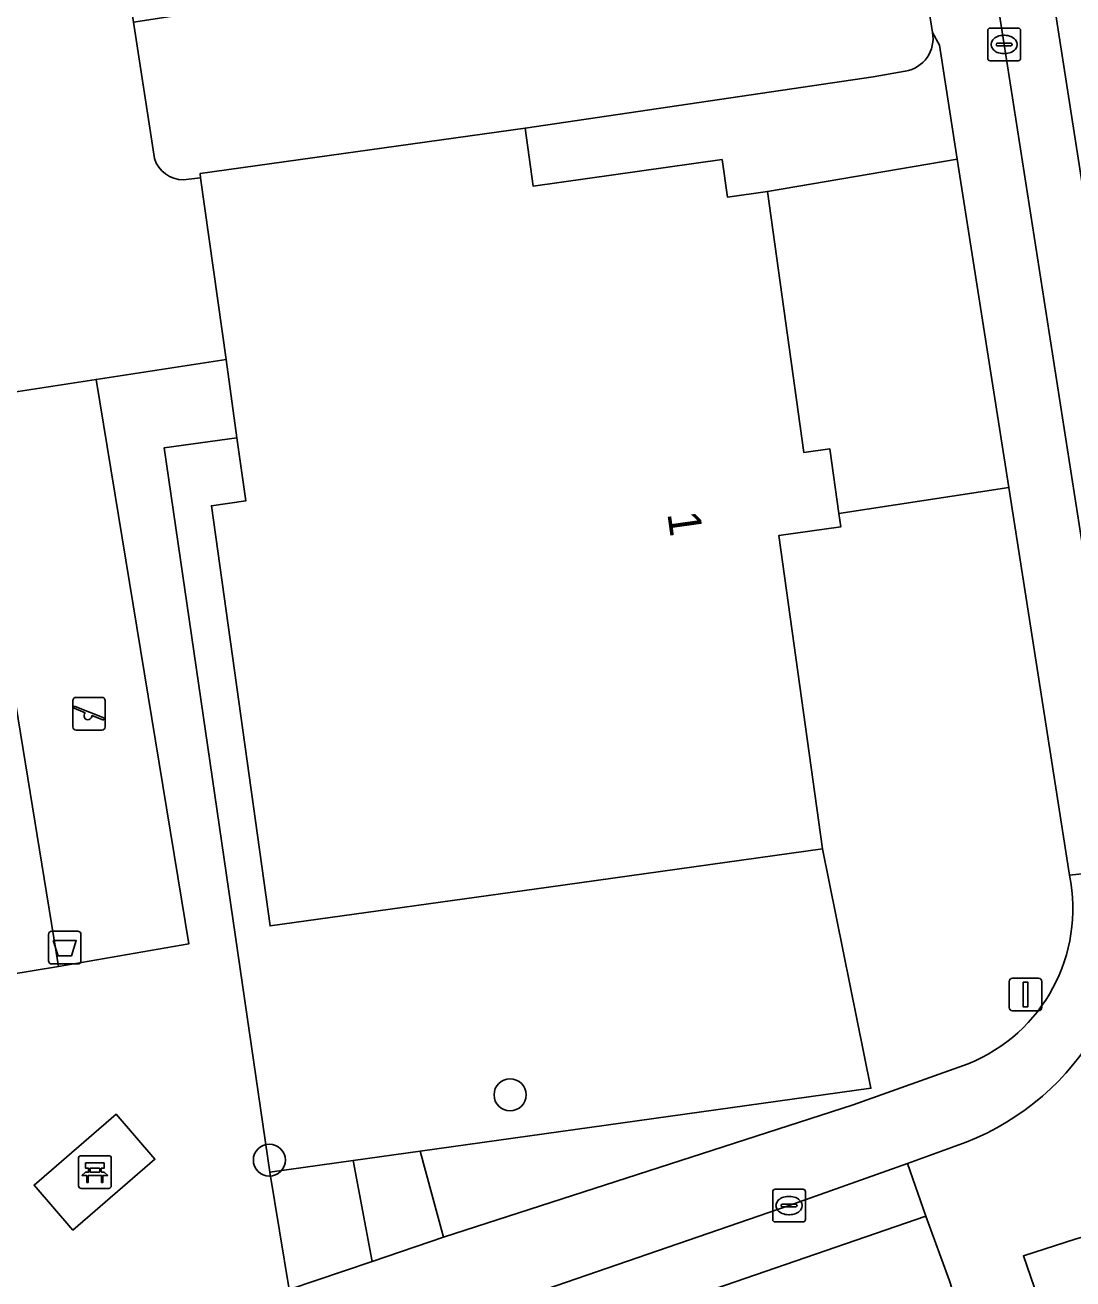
# Model space of a CAD drawing. Extents: x 160077 to 160948, y 386481 to 387498.
# Drawn here: x 160634.8 to 160666.81, y 386879.07 to 386917.38 of the extents above; entities that cross this region are included whole.
import ezdxf

# ---------------------------------------------------------------- set-up
doc = ezdxf.new("R2010")
doc.units = 0
for name, color, linetype in [('IMGEO_Afvalbak', 7, 'Continuous'), ('IMGEO_Bank', 7, 'Continuous'), ('IMGEO_Boom', 7, 'Continuous'), ('IMGEO_Erf', 7, 'Continuous'), ('IMGEO_Groenvoorziening', 7, 'Continuous'), ('IMGEO_Hek', 7, 'Continuous'), ('IMGEO_Kolk', 7, 'Continuous'), ('IMGEO_Pand', 7, 'Continuous'), ('IMGEO_Pand_nummerreeks', 7, 'Continuous'), ('IMGEO_Parkeervlak_open', 7, 'Continuous'), ('IMGEO_Rijbaan_lokaal_gesloten', 7, 'Continuous'), ('IMGEO_Rijbaan_lokaal_open', 7, 'Continuous'), ('IMGEO_Speelvoorziening', 7, 'Continuous'), ('IMGEO_Terreindeel_open', 7, 'Continuous'), ('IMGEO_Verkeersbordpaal', 7, 'Continuous'), ('IMGEO_Voetpad_open', 7, 'Continuous')]:
    doc.layers.add(name, color=color, linetype=linetype)

msp = doc.modelspace()

# ---------------------------------------------------------------- linework, layer by layer
at = {"layer": 'IMGEO_Afvalbak'}
for p, q in [((160635.52, 386888.793), (160635.52, 386889.593)), ((160635.52, 386889.593), (160635.52, 386888.793)), ((160635.62, 386889.693), (160636.41, 386889.693)), ((160636.41, 386889.693), (160635.62, 386889.693)), ((160636.51, 386889.593), (160636.51, 386888.793)), ((160636.51, 386888.793), (160636.51, 386889.593)), ((160636.41, 386888.693), (160635.62, 386888.693)), ((160635.62, 386888.693), (160636.41, 386888.693))]:
    msp.add_line(p, q, dxfattribs=at)
msp.add_lwpolyline([(160635.663, 386889.407), (160636.367, 386889.407), (160636.218, 386888.937), (160635.812, 386888.937), (160635.663, 386889.407)], dxfattribs=at)
for centre, start, end in [((160635.62, 386889.593), 90, 180), ((160635.62, 386889.593), 90, 180), ((160636.41, 386889.593), 0, 90), ((160636.41, 386889.593), 360, 90), ((160635.62, 386888.793), 180, 270), ((160635.62, 386888.793), 180, 270), ((160636.41, 386888.793), 270, 0), ((160636.41, 386888.793), 270, 0)]:
    msp.add_arc(centre, 0.1, start, end, dxfattribs=at)
at = {"layer": 'IMGEO_Bank'}
for p, q in [((160636.435, 386881.912), (160636.435, 386882.753)), ((160636.435, 386882.753), (160636.435, 386881.912)), ((160636.51, 386882.837), (160637.351, 386882.837)), ((160637.351, 386882.837), (160636.51, 386882.837)), ((160637.435, 386882.762), (160637.435, 386881.921)), ((160637.435, 386881.921), (160637.435, 386882.762)), ((160637.132, 386882.235), (160636.739, 386882.235)), ((160636.744, 386882.343), (160636.744, 386882.449)), ((160636.788, 386882.449), (160636.788, 386882.343)), ((160637.076, 386882.455), (160636.794, 386882.455)), ((160636.794, 386882.337), (160637.076, 386882.337)), ((160637.082, 386882.343), (160637.082, 386882.449)), ((160637.126, 386882.449), (160637.126, 386882.343)), ((160637.36, 386881.837), (160636.519, 386881.837)), ((160636.519, 386881.837), (160637.36, 386881.837))]:
    msp.add_line(p, q, dxfattribs=at)
for points in [[(160636.738, 386882.455), (160636.652, 386882.455), (160636.652, 386882.616), (160637.215, 386882.616), (160637.215, 386882.455), (160637.132, 386882.455)], [(160636.682, 386882.235), (160636.54, 386882.235), (160636.652, 386882.337), (160636.738, 386882.337)], [(160636.732, 386882.228), (160636.732, 386882.021), (160636.689, 386882.021), (160636.689, 386882.228)], [(160637.132, 386882.337), (160637.215, 386882.337), (160637.327, 386882.235), (160637.188, 386882.235)], [(160637.182, 386882.228), (160637.182, 386882.021), (160637.138, 386882.021), (160637.138, 386882.228)]]:
    msp.add_lwpolyline(points, dxfattribs=at)
for centre, radius, start, end in [((160636.513, 386882.759), 0.0779, 92.4484, 184.2845), ((160636.513, 386882.759), 0.0779, 92.4484, 184.2845), ((160637.357, 386882.759), 0.0779, 2.4484, 94.2845), ((160637.357, 386882.759), 0.0779, 2.4484, 94.2845), ((160636.682, 386882.228), 0.00671, 2.8957, 87.1043), ((160636.739, 386882.228), 0.00671, 92.8957, 177.1043), ((160636.737, 386882.448), 0.00671, 2.8957, 87.1043), ((160636.737, 386882.344), 0.00671, 272.8957, 357.1043), ((160636.794, 386882.448), 0.00671, 92.8957, 177.1043), ((160636.794, 386882.344), 0.00671, 182.8957, 267.1043), ((160637.076, 386882.448), 0.00671, 2.8957, 87.1043), ((160637.076, 386882.344), 0.00671, 272.8957, 357.1043), ((160637.133, 386882.448), 0.00671, 92.8957, 177.1043), ((160637.133, 386882.344), 0.00671, 182.8957, 267.1043), ((160637.131, 386882.228), 0.00671, 2.8957, 87.1043), ((160637.188, 386882.228), 0.00671, 92.8957, 177.1043), ((160636.513, 386881.915), 0.0779, 182.4484, 274.2845), ((160636.513, 386881.915), 0.0779, 182.4484, 274.2845), ((160637.357, 386881.915), 0.0779, 272.4484, 4.2845), ((160637.357, 386881.915), 0.0779, 272.4484, 4.2845)]:
    msp.add_arc(centre, radius, start, end, dxfattribs=at)
at = {"layer": 'IMGEO_Boom'}
for centre in [(160649.617, 386884.694), (160642.264, 386882.702)]:
    msp.add_circle(centre, 0.489, dxfattribs=at)
at = {"layer": 'IMGEO_Erf'}
for points in [[(160659.159, 386892.212), (160650.791, 386891.044), (160642.286, 386889.856), (160640.494, 386902.691), (160641.544, 386902.838), (160641.274, 386904.77), (160639.047, 386904.459), (160642.277, 386882.334), (160644.827, 386882.69), (160646.866, 386882.974), (160660.639, 386884.895)], [(160642.277, 386882.334), (160642.874, 386878.744), (160645.408, 386879.606), (160644.827, 386882.69)]]:
    msp.add_lwpolyline(points, close=True, dxfattribs=at)
for points in [[(160664.848, 386903.246), (160659.658, 386902.457), (160659.716, 386902.045), (160657.824, 386901.78), (160659.159, 386892.212), (160660.639, 386884.895), (160646.866, 386882.974), (160647.581, 386880.345), (160660.097, 386884.39), (160663.61, 386885.644)], [(160666.703, 386891.404), (160664.848, 386903.246)]]:
    msp.add_lwpolyline(points, dxfattribs=at)
msp.add_arc((160661.708, 386890.376), 5.099, 291.8953, 11.6349, dxfattribs=at)
at = {"layer": 'IMGEO_Groenvoorziening'}
for points in [[(160638.754, 386913.298), (160638.116, 386917.467), (160637.218, 386923.327), (160636.602, 386927.35), (160636.811, 386927.802), (160637.21, 386928.101), (160629.579, 386926.903), (160632.995, 386905.935), (160636.97, 386906.552), (160640.94, 386907.164), (160640.166, 386912.704), (160639.635, 386912.65)], [(160661.691, 386915.971), (160660.71, 386915.799), (160650.075, 386914.225), (160650.322, 386912.458), (160656.096, 386913.264), (160656.255, 386912.122), (160657.476, 386912.293), (160663.276, 386913.276), (160662.73, 386916.762), (160662.518, 386917.149)]]:
    msp.add_lwpolyline(points, dxfattribs=at)
for points in [[(160640.94, 386907.164), (160636.97, 386906.552), (160639.807, 386889.311), (160635.823, 386888.613), (160610.479, 386884.446), (160611.26, 386879.691), (160612.998, 386868.184), (160642.874, 386878.744), (160642.277, 386882.334), (160639.047, 386904.459), (160641.274, 386904.77)], [(160638.77, 386882.729), (160636.264, 386880.563), (160635.078, 386881.936), (160637.584, 386884.102)]]:
    msp.add_lwpolyline(points, close=True, dxfattribs=at)
for centre, radius, start, end in [((160661.538, 386916.958), 0.999, 278.8391, 11.0203), ((160639.636, 386913.574), 0.924, 197.3937, 269.9353)]:
    msp.add_arc(centre, radius, start, end, dxfattribs=at)
at = {"layer": 'IMGEO_Hek'}
for points in [[(160642.277, 386882.334), (160639.047, 386904.459), (160641.274, 386904.77)], [(160659.159, 386892.212), (160660.639, 386884.895), (160646.866, 386882.974)], [(160646.866, 386882.974), (160644.827, 386882.69)], [(160644.827, 386882.69), (160642.277, 386882.334)]]:
    msp.add_lwpolyline(points, dxfattribs=at)
at = {"layer": 'IMGEO_Kolk'}
for p, q in [((160664.209, 386916.357), (160664.209, 386917.209)), ((160664.284, 386917.283), (160665.136, 386917.283)), ((160664.697, 386917.063), (160664.722, 386917.063)), ((160665.21, 386917.209), (160665.21, 386916.357)), ((160664.468, 386916.777), (160664.468, 386916.789)), ((160664.906, 386916.74), (160664.508, 386916.74)), ((160664.511, 386916.826), (160664.909, 386916.826)), ((160664.952, 386916.789), (160664.952, 386916.777)), ((160665.136, 386916.283), (160664.284, 386916.283)), ((160664.72, 386916.503), (160664.695, 386916.503)), ((160657.714, 386881.813), (160658.566, 386881.813)), ((160657.639, 386880.887), (160657.639, 386881.739)), ((160658.127, 386881.593), (160658.152, 386881.593)), ((160658.64, 386881.739), (160658.64, 386880.887)), ((160657.898, 386881.307), (160657.898, 386881.319)), ((160658.336, 386881.27), (160657.938, 386881.27)), ((160657.941, 386881.356), (160658.339, 386881.356)), ((160658.15, 386881.033), (160658.125, 386881.033)), ((160658.382, 386881.319), (160658.382, 386881.307)), ((160658.566, 386880.813), (160657.714, 386880.813))]:
    msp.add_line(p, q, dxfattribs=at)
for points in [[(160664.209, 386916.357), (160664.209, 386917.209)], [(160664.284, 386917.283), (160665.136, 386917.283)], [(160665.21, 386917.209), (160665.21, 386916.357)], [(160665.136, 386916.283), (160664.284, 386916.283)], [(160657.714, 386881.813), (160658.566, 386881.813)], [(160657.639, 386880.887), (160657.639, 386881.739)], [(160658.64, 386881.739), (160658.64, 386880.887)], [(160658.566, 386880.813), (160657.714, 386880.813)]]:
    msp.add_lwpolyline(points, dxfattribs=at)
for centre, radius, start, end in [((160664.286, 386917.207), 0.0765, 91.552, 178.448), ((160664.286, 386917.207), 0.0765, 91.552, 178.448), ((160665.134, 386917.207), 0.0765, 1.552, 88.448), ((160665.134, 386917.207), 0.0765, 1.552, 88.448), ((160664.508, 386916.786), 0.0403, 85.8775, 175.7526), ((160664.505, 386916.776), 0.0366, 178.938, 274.7102), ((160664.909, 386916.783), 0.043, 264.8664, 352.4533), ((160664.913, 386916.788), 0.0386, 1.7309, 96.639), ((160664.286, 386916.359), 0.0765, 181.552, 268.448), ((160664.286, 386916.359), 0.0765, 181.552, 268.448), ((160665.134, 386916.359), 0.0765, 271.552, 358.448), ((160665.134, 386916.359), 0.0765, 271.552, 358.448), ((160657.716, 386881.737), 0.0765, 91.552, 178.448), ((160657.716, 386881.737), 0.0765, 91.552, 178.448), ((160658.564, 386881.737), 0.0765, 1.552, 88.448), ((160658.564, 386881.737), 0.0765, 1.552, 88.448), ((160657.938, 386881.316), 0.0403, 85.8775, 175.7526), ((160657.935, 386881.306), 0.0366, 178.938, 274.7102), ((160658.339, 386881.313), 0.043, 264.8664, 352.4533), ((160658.343, 386881.318), 0.0386, 1.7309, 96.639), ((160657.716, 386880.889), 0.0765, 181.552, 268.448), ((160657.716, 386880.889), 0.0765, 181.552, 268.448), ((160658.564, 386880.889), 0.0765, 271.552, 358.448), ((160658.564, 386880.889), 0.0765, 271.552, 358.448)]:
    msp.add_arc(centre, radius, start, end, dxfattribs=at)
for centre, major_axis, ratio, start_param, end_param in [((160664.696, 386916.783), (-0.387, 0.002), 0.722429, 4.712389, 7.853982), ((160664.721, 386916.783), (-0.39, 0.002), 0.717154, 1.570796, 4.712389), ((160658.126, 386881.313), (-0.387, 0.002), 0.722429, 4.712389, 7.853982), ((160658.151, 386881.313), (-0.39, 0.002), 0.717154, 1.570796, 4.712389)]:
    msp.add_ellipse(centre, major_axis=major_axis, ratio=ratio, start_param=start_param, end_param=end_param, dxfattribs=at)
at = {"layer": 'IMGEO_Pand'}
msp.add_lwpolyline([(160657.476, 386912.293), (160656.255, 386912.122), (160656.096, 386913.264), (160650.322, 386912.458), (160650.075, 386914.225), (160640.147, 386912.839), (160640.166, 386912.704), (160640.94, 386907.164), (160641.274, 386904.77), (160641.544, 386902.838), (160640.494, 386902.691), (160642.286, 386889.856), (160650.791, 386891.044), (160659.159, 386892.212), (160657.824, 386901.78), (160659.716, 386902.045), (160659.658, 386902.457), (160659.382, 386904.432), (160658.589, 386904.321)], close=True, dxfattribs=at)
at = {"layer": 'IMGEO_Parkeervlak_open'}
for points in [[(160662.518, 386917.149), (160661.892, 386921.134), (160638.116, 386917.467), (160638.754, 386913.298)], [(160660.71, 386915.799), (160661.691, 386915.971)], [(160639.635, 386912.65), (160640.166, 386912.704), (160640.147, 386912.839), (160650.075, 386914.225), (160660.71, 386915.799)]]:
    msp.add_lwpolyline(points, dxfattribs=at)
for centre, radius, start, end in [((160661.538, 386916.958), 0.999, 278.8391, 11.0203), ((160639.636, 386913.574), 0.924, 197.3937, 269.9353)]:
    msp.add_arc(centre, radius, start, end, dxfattribs=at)
at = {"layer": 'IMGEO_Rijbaan_lokaal_gesloten'}
msp.add_lwpolyline([(160645.848, 387048.796), (160644.138, 387048.521), (160646.46, 387033.502), (160647.235, 387028.489), (160647.328, 387027.89), (160662.549, 386930.569), (160663.045, 386927.404), (160664.053, 386920.974), (160664.71, 386916.783), (160667.718, 386897.56), (160668.258, 386893.981), (160669.948, 386894.233)], close=True, dxfattribs=at)
for points in [[(160662.322, 386880.985), (160661.757, 386882.595), (160658.14, 386881.313), (160622.287, 386868.977), (160603.455, 386862.503), (160602.068, 386862.029), (160601.058, 386861.677), (160599.927, 386861.292)], [(160598.113, 386858.924), (160602.615, 386860.432), (160662.322, 386880.985)], [(160668.097, 386880.628), (160666.911, 386880.3), (160665.296, 386879.773), (160665.847, 386878.174), (160667.042, 386878.632), (160668.461, 386879.051)]]:
    msp.add_lwpolyline(points, dxfattribs=at)
at = {"layer": 'IMGEO_Rijbaan_lokaal_open'}
msp.add_lwpolyline([(160648.402, 387049.206), (160645.848, 387048.796), (160669.948, 386894.233), (160672.534, 386894.617)], close=True, dxfattribs=at)
for points in [[(160663.217, 386883.125), (160661.757, 386882.595), (160662.322, 386880.985), (160663.045, 386879.01), (160663.55, 386877.417), (160665.847, 386878.174), (160665.296, 386879.773), (160666.911, 386880.3), (160668.097, 386880.628)], [(160663.045, 386879.01), (160662.322, 386880.985), (160602.615, 386860.432), (160598.113, 386858.924)]]:
    msp.add_lwpolyline(points, dxfattribs=at)
msp.add_arc((160660.597, 386890.752), 8.064, 288.9586, 6.0859, dxfattribs=at)
at = {"layer": 'IMGEO_Speelvoorziening'}
for p, q in [((160636.26, 386895.938), (160636.26, 386896.738)), ((160636.26, 386896.738), (160636.26, 386895.938)), ((160636.36, 386896.838), (160637.15, 386896.838)), ((160637.15, 386896.838), (160636.36, 386896.838)), ((160637.25, 386896.738), (160637.25, 386895.938)), ((160637.25, 386895.938), (160637.25, 386896.738)), ((160636.643, 386896.366), (160636.304, 386896.503)), ((160636.329, 386896.563), (160637.205, 386896.21)), ((160637.181, 386896.15), (160636.841, 386896.287)), ((160637.15, 386895.838), (160636.36, 386895.838)), ((160636.36, 386895.838), (160637.15, 386895.838))]:
    msp.add_line(p, q, dxfattribs=at)
for centre, radius, start, end in [((160636.36, 386896.738), 0.1, 90, 180), ((160636.36, 386896.738), 0.1, 90, 180), ((160637.15, 386896.738), 0.1, 0, 90), ((160637.15, 386896.738), 0.1, 360, 90), ((160636.317, 386896.533), 0.0327, 68.078, 248.078), ((160636.722, 386896.276), 0.12, 130.9928, 5.1632), ((160637.193, 386896.18), 0.0327, 248.078, 68.078), ((160636.36, 386895.938), 0.1, 180, 270), ((160636.36, 386895.938), 0.1, 180, 270), ((160637.15, 386895.938), 0.1, 270, 0), ((160637.15, 386895.938), 0.1, 270, 0)]:
    msp.add_arc(centre, radius, start, end, dxfattribs=at)
at = {"layer": 'IMGEO_Terreindeel_open'}
for points in [[(160632.995, 386905.935), (160635.823, 386888.613), (160639.807, 386889.311), (160636.97, 386906.552)], [(160636.264, 386880.563), (160638.77, 386882.729), (160637.584, 386884.102), (160635.078, 386881.936)]]:
    msp.add_lwpolyline(points, close=True, dxfattribs=at)
at = {"layer": 'IMGEO_Verkeersbordpaal'}
for p, q in [((160664.867, 386887.359), (160664.867, 386888.159)), ((160664.867, 386888.159), (160664.867, 386887.359)), ((160664.967, 386888.259), (160665.757, 386888.259)), ((160665.757, 386888.259), (160664.967, 386888.259)), ((160665.857, 386888.159), (160665.857, 386887.359)), ((160665.857, 386887.359), (160665.857, 386888.159)), ((160665.757, 386887.259), (160664.967, 386887.259)), ((160664.967, 386887.259), (160665.757, 386887.259))]:
    msp.add_line(p, q, dxfattribs=at)
msp.add_lwpolyline([(160665.287, 386888.134), (160665.437, 386888.134), (160665.437, 386887.384), (160665.287, 386887.384), (160665.287, 386888.134)], dxfattribs=at)
for centre, start, end in [((160664.967, 386888.159), 90, 180), ((160664.967, 386888.159), 90, 180), ((160665.757, 386888.159), 0, 90), ((160665.757, 386888.159), 360, 90), ((160664.967, 386887.359), 180, 270), ((160664.967, 386887.359), 180, 270), ((160665.757, 386887.359), 270, 0), ((160665.757, 386887.359), 270, 0)]:
    msp.add_arc(centre, 0.1, start, end, dxfattribs=at)
at = {"layer": 'IMGEO_Voetpad_open'}
for points in [[(160647.931, 387011.797), (160649.771, 386999.952), (160659.182, 386939.374), (160659.595, 386936.766), (160659.613, 386936.631), (160660.393, 386930.684), (160660.405, 386930.591), (160660.967, 386927.018), (160661.892, 386921.134), (160662.518, 386917.149), (160662.73, 386916.762), (160663.276, 386913.276), (160664.848, 386903.246), (160666.703, 386891.404), (160668.616, 386891.607), (160668.258, 386893.981), (160667.718, 386897.56), (160664.71, 386916.783), (160664.053, 386920.974), (160662.858, 386920.786), (160661.848, 386927.216), (160663.045, 386927.404), (160662.549, 386930.569), (160647.328, 387027.89)], [(160668.616, 386891.607), (160666.703, 386891.404)], [(160663.61, 386885.644), (160660.097, 386884.39), (160647.581, 386880.345), (160645.408, 386879.606), (160642.874, 386878.744), (160612.998, 386868.184), (160611.26, 386879.691)], [(160599.549, 386862.405), (160599.927, 386861.292), (160601.058, 386861.677), (160602.068, 386862.029), (160603.455, 386862.503), (160622.287, 386868.977), (160658.14, 386881.313), (160661.757, 386882.595), (160663.217, 386883.125)]]:
    msp.add_lwpolyline(points, dxfattribs=at)
for points in [[(160604.16, 386922.915), (160610.479, 386884.446), (160635.823, 386888.613), (160632.995, 386905.935), (160629.579, 386926.903), (160626.237, 386926.379)], [(160663.276, 386913.276), (160657.476, 386912.293), (160658.589, 386904.321), (160659.382, 386904.432), (160659.658, 386902.457), (160664.848, 386903.246)], [(160647.581, 386880.345), (160646.866, 386882.974), (160644.827, 386882.69), (160645.408, 386879.606)]]:
    msp.add_lwpolyline(points, close=True, dxfattribs=at)
for centre, radius, start, end in [((160660.597, 386890.752), 8.064, 288.9586, 6.0859), ((160661.708, 386890.376), 5.099, 291.8953, 11.6349)]:
    msp.add_arc(centre, radius, start, end, dxfattribs=at)

# ---------------------------------------------------------------- texts
at = {"layer": 'IMGEO_Pand_nummerreeks'}
msp.add_text('1', height=1, rotation=277.941, dxfattribs=at).set_placement((160654.419, 386902.453))

doc.saveas('drawing.dxf')
